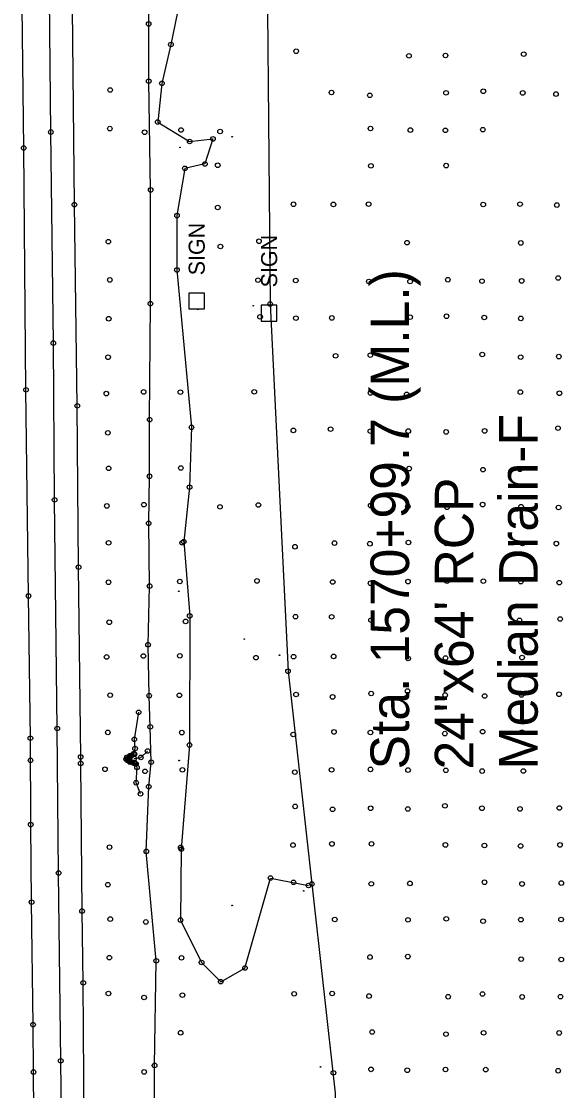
# Model space of a CAD drawing. Extents: x 20503438 to 20508873, y 7964251 to 7984667.
# Drawn here: x 20505461.9 to 20505698, y 7983269.7 to 7983735.5 of the extents above; entities that cross this region are included whole.
import ezdxf

# ---------------------------------------------------------------- set-up
doc = ezdxf.new("R2010")
doc.units = 0
for name, color, linetype in [('SurBreakLine', 7, 'Continuous'), ('SurConcreteSlab', 7, 'Continuous'), ('SurControl', 7, 'Continuous'), ('SurDrainageArrowUp', 7, 'Continuous'), ('SurEdgeRoadPaved', 7, 'Continuous'), ('SurEdgeShoulderPaved', 7, 'Continuous'), ('SurFenceWire', 7, 'Continuous'), ('SurPointsNonDTM', 7, 'Continuous'), ('SurRoadPoints', 7, 'Continuous'), ('SurSurveyPoints', 7, 'Continuous'), ('SurTreeLineRight', 7, 'Continuous'), ('SurTxtDrainage', 7, 'Continuous')]:
    doc.layers.add(name, color=color, linetype=linetype)

msp = doc.modelspace()

# ---------------------------------------------------------------- linework, layer by layer
at = {"layer": 'SurBreakLine'}
for points in [[(20505472.94, 7982774.42), (20505472.68, 7982809.97), (20505472.15, 7982846.38), (20505471.07, 7982954.8), (20505468.94, 7983100.42), (20505468.55, 7983136.44), (20505468.38, 7983171.42), (20505467.38, 7983243.73), (20505467.16, 7983277.76), (20505466.96, 7983298.39), (20505466.31, 7983351.76), (20505465.95, 7983385.57), (20505465.78, 7983423.2), (20505464.95, 7983485.18), (20505463.87, 7983574.98), (20505462.87, 7983680.32), (20505462, 7983754.37)], [(20505513.73, 7983398.98), (20505511.85, 7983403.79), (20505512.21, 7983410.48), (20505511.78, 7983412.05), (20505511.06, 7983412.22), (20505509.05, 7983412.82), (20505507.98, 7983413.56), (20505507.53, 7983414.09), (20505507.81, 7983414.89), (20505509.32, 7983415.63), (20505510.88, 7983416.56), (20505511.38, 7983418.71), (20505511.06, 7983422.71), (20505512.95, 7983434.49)], [(20505511.1, 7983416.26), (20505509.6, 7983415.43), (20505508.92, 7983414.96), (20505508.69, 7983414.42), (20505508.69, 7983413.87), (20505509.17, 7983413.28), (20505511.13, 7983412.66)], [(20505510.93, 7983414.38), (20505513.88, 7983414.85), (20505516.82, 7983417.63)]]:
    msp.add_lwpolyline(points, dxfattribs=at)
at = {"layer": 'SurConcreteSlab'}
msp.add_lwpolyline([(20505511.39, 7983412.25), (20505509.5, 7983412.82), (20505508.83, 7983413.24), (20505508.54, 7983413.75), (20505508.46, 7983414.51), (20505508.95, 7983415.24), (20505509.7, 7983415.64), (20505510.75, 7983416.37)], dxfattribs=at)
at = {"layer": 'SurControl'}
for centre in [(20505553.63, 7983685.25), (20505530.96, 7983680.61), (20505538.65, 7983610.02), (20505562.83, 7983611.63), (20505530.43, 7983487.22), (20505558.93, 7983466.4), (20505574.25, 7983459.37), (20505530.56, 7983413.46), (20505584.8, 7983356.73), (20505553.68, 7983350.38), (20505592.08, 7983280)]:
    msp.add_circle(centre, 0.15, dxfattribs=at)
at = {"layer": 'SurDrainageArrowUp'}
msp.add_lwpolyline([(20505520.01, 7983233.27), (20505519.87, 7983280.64), (20505520.6, 7983326.23), (20505516.27, 7983373.9), (20505517.32, 7983402.1), (20505518.36, 7983412.77), (20505517.99, 7983428.18), (20505517.52, 7983441.7), (20505517.02, 7983463.93), (20505517.68, 7983489.47), (20505517.29, 7983516.82), (20505517.67, 7983537.32), (20505517.72, 7983561.98), (20505518.05, 7983612.53), (20505518.15, 7983662.06), (20505517.32, 7983709.46), (20505517.3, 7983734.39), (20505517.06, 7983757.34)], dxfattribs=at)
at = {"layer": 'SurEdgeRoadPaved'}
msp.add_lwpolyline([(20505484.93, 7982775.73), (20505484.31, 7982835.82), (20505483.21, 7982919), (20505481.67, 7983052.88), (20505480.16, 7983185.03), (20505479.57, 7983233.06), (20505478.99, 7983282.65), (20505478.07, 7983364.47), (20505477.49, 7983427.45), (20505476.34, 7983527.07), (20505475.78, 7983595.33), (20505474.69, 7983687.27), (20505474.16, 7983745.86), (20505473.26, 7983818.48), (20505472.69, 7983886.02), (20505472.06, 7983927.63), (20505471.61, 7983985.32), (20505470.9, 7984047.39), (20505470.84, 7984053.12), (20505468.38, 7984286.35), (20505467.61, 7984344.39), (20505467.44, 7984376.12), (20505466.29, 7984465.77)], dxfattribs=at)
at = {"layer": 'SurEdgeShoulderPaved'}
msp.add_lwpolyline([(20505495.09, 7982782.36), (20505493.62, 7982896.29), (20505492.84, 7982982.27), (20505491.34, 7983089.74), (20505490.88, 7983142.78), (20505489.93, 7983215.38), (20505489.23, 7983254.71), (20505488.8, 7983316.65), (20505488.28, 7983347.9), (20505487.72, 7983412.22), (20505487.68, 7983415.04), (20505486.79, 7983497.7), (20505486.21, 7983568.02), (20505484.96, 7983655.65), (20505482.47, 7983897.96)], dxfattribs=at)
at = {"layer": 'SurFenceWire'}
msp.add_lwpolyline([(20505559.43, 7984640.78), (20505560.17, 7984588.37), (20505562.54, 7984378.42), (20505563.28, 7984280.23), (20505565.01, 7984077.63), (20505567.76, 7983869.69), (20505568.29, 7983819.98), (20505570.2, 7983612.37), (20505577.97, 7983452.36), (20505588.36, 7983359.69), (20505598.48, 7983268.53), (20505602.02, 7983169.29), (20505604.28, 7983214.9), (20505597.36, 7983079.77), (20505591.48, 7982965.7), (20505583.74, 7982820.12), (20505580.19, 7982701.02)], dxfattribs=at)
at = {"layer": 'SurPointsNonDTM'}
for centre in [(20505526.99, 7983725.42), (20505523.05, 7983708.49), (20505521.25, 7983691.65), (20505535.14, 7983683.16), (20505545.3, 7983684.29), (20505533.06, 7983671.47), (20505541.78, 7983673.37), (20505529.62, 7983650.89), (20505529.6, 7983627.22), (20505570.2, 7983612.37), (20505535.95, 7983558.64), (20505535.11, 7983532.59), (20505532.55, 7983508.84), (20505535.17, 7983476.48), (20505577.97, 7983452.36), (20505535.08, 7983420.24), (20505465.82, 7983413.56), (20505531.5, 7983374.88), (20505570.36, 7983362.3), (20505588.36, 7983359.69), (20505586.9, 7983359.03), (20505531.15, 7983343.98), (20505540.33, 7983325.51), (20505559.23, 7983323.09), (20505548.67, 7983317.13)]:
    msp.add_circle(centre, 1, dxfattribs=at)
at = {"layer": 'SurRoadPoints'}
for points in [[(20505541.64, 7983613.66), (20505541.64, 7983613.66), (20505541.64, 7983617.09), (20505534.78, 7983617.09), (20505534.78, 7983610.23), (20505541.64, 7983610.23), (20505541.64, 7983613.66)], [(20505573.17, 7983608.39), (20505573.17, 7983608.39), (20505573.17, 7983611.82), (20505566.31, 7983611.82), (20505566.31, 7983604.96), (20505573.17, 7983604.96), (20505573.17, 7983608.39)]]:
    msp.add_lwpolyline(points, dxfattribs=at)
at = {"layer": 'SurSurveyPoints'}
for centre in [(20505517.3, 7983734.39), (20505581.53, 7983722.49), (20505630.63, 7983720.48), (20505646.53, 7983720.61), (20505680.62, 7983721.23), (20505517.32, 7983709.46), (20505500.51, 7983705.6), (20505596.89, 7983704.5), (20505646.78, 7983704.37), (20505662.98, 7983705.05), (20505680.18, 7983704.34), (20505613.58, 7983703.26), (20505694.65, 7983703.82), (20505474.69, 7983687.27), (20505500.4, 7983688.77), (20505515.53, 7983687.18), (20505531.41, 7983688.18), (20505548.4, 7983687.51), (20505613.87, 7983688.81), (20505631.27, 7983688.15), (20505646.5, 7983688.01), (20505662.79, 7983688.32), (20505462.87, 7983680.32), (20505547.38, 7983672.8), (20505614.07, 7983672.56), (20505646.84, 7983672.67), (20505518.15, 7983662.06), (20505484.96, 7983655.65), (20505547.38, 7983654.43), (20505580.36, 7983655.83), (20505597.73, 7983655.74), (20505613.05, 7983655.86), (20505662.97, 7983655.7), (20505679, 7983655.85), (20505695.03, 7983655.47), (20505499.73, 7983639.53), (20505565.34, 7983639.71), (20505629.8, 7983639.08), (20505679.34, 7983638.97), (20505548.54, 7983637.42), (20505500.38, 7983622.86), (20505564.89, 7983622.74), (20505581.32, 7983622.62), (20505613.15, 7983622.15), (20505631.13, 7983622.15), (20505647.55, 7983622.94), (20505662.43, 7983622.33), (20505679.7, 7983622.41), (20505695.62, 7983623.69), (20505518.05, 7983612.53), (20505565.79, 7983606.76), (20505597.06, 7983606.31), (20505631.16, 7983606.65), (20505646.99, 7983607.02), (20505663.41, 7983606.49), (20505499.91, 7983605.95), (20505581.4, 7983606.19), (20505679.33, 7983606.1), (20505475.78, 7983595.33), (20505499.61, 7983589.18), (20505598.68, 7983589.77), (20505613.81, 7983590.09), (20505662.56, 7983590.35), (20505679.28, 7983589.21), (20505695.89, 7983589.47), (20505463.87, 7983574.98), (20505515.11, 7983574.08), (20505531.1, 7983573.97), (20505563.27, 7983574.12), (20505613.87, 7983573.64), (20505679.11, 7983574), (20505498.84, 7983573.33), (20505629.67, 7983573), (20505696.14, 7983573.49), (20505486.21, 7983568.02), (20505517.72, 7983561.98), (20505499.5, 7983556.23), (20505580.31, 7983557.29), (20505596.51, 7983557.82), (20505613.85, 7983556.95), (20505630.33, 7983557), (20505646.85, 7983556.65), (20505663.58, 7983557.06), (20505695.53, 7983558.28), (20505499.86, 7983540.76), (20505517.67, 7983537.32), (20505531.3, 7983540.92), (20505630.71, 7983540.66), (20505662.88, 7983540.2), (20505678.94, 7983540.33), (20505476.34, 7983527.07), (20505499.08, 7983524.41), (20505515.21, 7983524.96), (20505548.34, 7983523.98), (20505565.08, 7983524.81), (20505613.99, 7983524.55), (20505630.12, 7983524.12), (20505647.21, 7983523.83), (20505662.68, 7983524.99), (20505679.46, 7983524.04), (20505695.77, 7983523.7), (20505517.29, 7983516.82), (20505630.4, 7983508.48), (20505499.84, 7983508.33), (20505531.93, 7983508.33), (20505581.01, 7983506.61), (20505598.22, 7983508.22), (20505613.62, 7983507.91), (20505647, 7983508.08), (20505680.08, 7983508.06), (20505694.79, 7983508), (20505486.79, 7983497.7), (20505499.8, 7983491.15), (20505530.88, 7983491.49), (20505564.47, 7983491.74), (20505597.45, 7983491.26), (20505613.91, 7983490.72), (20505630.2, 7983491.43), (20505647.15, 7983491.62), (20505663.01, 7983491.64), (20505679.36, 7983491.44), (20505696.07, 7983490.95), (20505464.95, 7983485.18), (20505517.68, 7983489.47), (20505581.21, 7983476.14), (20505596.96, 7983476.07), (20505500.14, 7983473.71), (20505533.38, 7983474.09), (20505614.13, 7983474.62), (20505678.76, 7983474.57), (20505696.49, 7983475.15), (20505517.02, 7983463.93), (20505498.97, 7983458.6), (20505514.99, 7983459.03), (20505530.85, 7983459.11), (20505564, 7983458.28), (20505580.38, 7983458.72), (20505597.8, 7983458.85), (20505630.27, 7983457.92), (20505646.55, 7983458.16), (20505679.88, 7983458.34), (20505629.98, 7983443.75), (20505500.53, 7983441.97), (20505517.52, 7983441.7), (20505530.67, 7983441.89), (20505581.48, 7983442.26), (20505597.36, 7983441.19), (20505614.18, 7983442.67), (20505646.41, 7983441.99), (20505663.6, 7983441.59), (20505679.65, 7983442.03), (20505696, 7983442.35), (20505512.95, 7983434.49), (20505477.49, 7983427.45), (20505499.49, 7983425.74), (20505517.99, 7983428.18), (20505531.75, 7983425.66), (20505580.25, 7983424.84), (20505598, 7983425.94), (20505613.86, 7983425.68), (20505646.23, 7983425.2), (20505662.68, 7983426.06), (20505679.83, 7983425.85), (20505465.78, 7983423.2), (20505511.06, 7983422.71), (20505508.95, 7983415.24), (20505509.32, 7983415.63), (20505509.6, 7983415.43), (20505509.7, 7983415.64), (20505510.75, 7983416.37), (20505510.88, 7983416.56), (20505511.1, 7983416.26), (20505511.38, 7983418.71), (20505516.82, 7983417.63), (20505487.68, 7983415.04), (20505487.72, 7983412.22), (20505507.53, 7983414.09), (20505507.81, 7983414.89), (20505507.98, 7983413.56), (20505508.46, 7983414.51), (20505508.54, 7983413.75), (20505508.69, 7983414.42), (20505508.69, 7983413.87), (20505508.83, 7983413.24), (20505508.92, 7983414.96), (20505509.05, 7983412.82), (20505509.17, 7983413.28), (20505509.5, 7983412.82), (20505510.93, 7983414.38), (20505511.06, 7983412.22), (20505511.13, 7983412.66), (20505511.39, 7983412.25), (20505511.78, 7983412.05), (20505513.88, 7983414.85), (20505518.36, 7983412.77), (20505498.26, 7983409.67), (20505512.21, 7983410.48), (20505515.71, 7983408.76), (20505531.98, 7983409.42), (20505580.92, 7983408.42), (20505596.93, 7983409.42), (20505613.89, 7983409.6), (20505630.23, 7983409.33), (20505646.69, 7983409.21), (20505662.52, 7983408.89), (20505680.47, 7983408.92), (20505511.85, 7983403.79), (20505517.32, 7983402.1), (20505513.73, 7983398.98), (20505581.1, 7983393.5), (20505597.36, 7983392.22), (20505613.96, 7983392.68), (20505630.14, 7983392.36), (20505646.3, 7983393.72), (20505662.39, 7983392.7), (20505678.98, 7983392.41), (20505696.11, 7983392.8), (20505465.95, 7983385.57), (20505500.24, 7983375.72), (20505516.27, 7983373.9), (20505531.21, 7983375.64), (20505580.13, 7983376.63), (20505597.1, 7983377.14), (20505614.34, 7983377.18), (20505646.52, 7983376.71), (20505663.5, 7983376.47), (20505679.24, 7983376.26), (20505696.4, 7983376.71), (20505478.07, 7983364.47), (20505499.5, 7983359.4), (20505580.35, 7983360.42), (20505614.23, 7983359.74), (20505631.05, 7983359.95), (20505663.51, 7983360.45), (20505679.89, 7983359.71), (20505696.97, 7983360.09), (20505466.31, 7983351.76), (20505488.28, 7983347.9), (20505500.56, 7983344.39), (20505516.07, 7983343.15), (20505598.33, 7983344.23), (20505630.22, 7983344.09), (20505646.88, 7983344.51), (20505662.92, 7983343.5), (20505679.37, 7983344.16), (20505696.88, 7983344.21), (20505500.18, 7983327.58), (20505531.58, 7983327.52), (20505613.67, 7983327.85), (20505630.16, 7983328.08), (20505679.5, 7983326.95), (20505696.95, 7983326.81), (20505520.6, 7983326.23), (20505488.8, 7983316.65), (20505499.75, 7983311.97), (20505515.28, 7983310.26), (20505531.97, 7983311.24), (20505580.64, 7983311.86), (20505597.2, 7983312), (20505613.25, 7983310.86), (20505647.69, 7983310.56), (20505662.66, 7983311.77), (20505679.93, 7983310.49), (20505696.6, 7983310.62), (20505466.96, 7983298.39), (20505531.21, 7983294.9), (20505614.6, 7983295.21), (20505646.76, 7983294.25), (20505663.13, 7983294.83), (20505696.04, 7983294.8), (20505478.99, 7983282.65), (20505519.87, 7983280.64), (20505467.16, 7983277.76), (20505515.34, 7983277.83), (20505597.73, 7983277.42), (20505614.14, 7983278.93), (20505629.88, 7983278.56), (20505646.55, 7983278.88), (20505664.06, 7983278.82), (20505695.62, 7983278.34)]:
    msp.add_circle(centre, 1, dxfattribs=at)
at = {"layer": 'SurTreeLineRight'}
msp.add_lwpolyline([(20505532.71, 7983753.74), (20505526.99, 7983725.42), (20505523.05, 7983708.49), (20505521.25, 7983691.65), (20505535.14, 7983683.16), (20505545.3, 7983684.29), (20505541.78, 7983673.37), (20505533.06, 7983671.47), (20505529.62, 7983650.89), (20505529.6, 7983627.22), (20505535.95, 7983558.64), (20505535.11, 7983532.59), (20505532.55, 7983508.84), (20505535.17, 7983476.48), (20505535.08, 7983420.24), (20505531.5, 7983374.88), (20505531.15, 7983343.98), (20505540.33, 7983325.51), (20505548.67, 7983317.13), (20505559.23, 7983323.09), (20505570.36, 7983362.3), (20505586.9, 7983359.03)], dxfattribs=at)

# ---------------------------------------------------------------- texts
at = {"layer": 'SurRoadPoints'}
for p in [(20505541.71, 7983624.87), (20505573.24, 7983619.6)]:
    msp.add_text('SIGN', height=6.995, rotation=90, dxfattribs=at).set_placement(p)
at = {"layer": 'SurTxtDrainage'}
for s, p in [('Sta. 1570+99.7 (M.L.)', (20505630.69, 7983409.6)), ('Median Drain-F', (20505686.69, 7983409.6)), ('24"x64\' RCP', (20505658.69, 7983409.6))]:
    msp.add_text(s, height=16.8, rotation=90, dxfattribs=at).set_placement(p)

doc.saveas('drawing.dxf')
